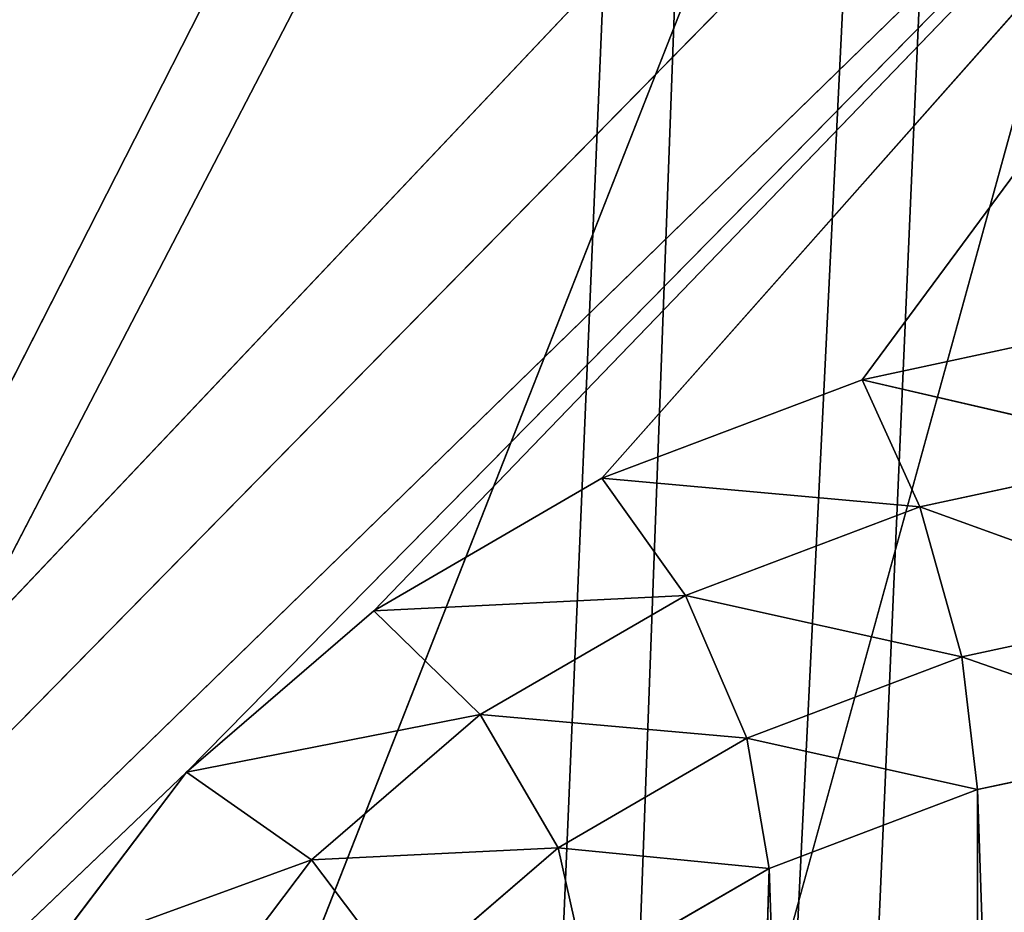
# Model space of a CAD drawing. Extents: x 202 to 257, y 0 to 134.
# Tile 341 of 491: x 219.06 to 220.7, y 95.57 to 97.05. Entities that reach past the tile are written whole.
import ezdxf

# ---------------------------------------------------------------- set-up
doc = ezdxf.new("R2010")
doc.units = 0
doc.header["$LTSCALE"] = 25.4
doc.layers.get('0').update_dxf_attribs({"color": 13, "linetype": 'CONTINUOUS'})

# ---------------------------------------------------------------- blocks, each defined once
blk = doc.blocks.new('MONO-I-KINKIET-7808-7840_S')
at = {"color": 7}
for p, q in [((36.5087, 46.7056, 112.4972), (39.7896, 121.7859, 39.2745)), ((36.5087, 46.7056, 112.4972), (39.7896, 121.7859, 39.2745)), ((39.7896, 121.7859, 39.2745), (37.0087, 46.7292, 112.7102)), ((39.7896, 121.7859, 39.2745), (37.0087, 46.7292, 112.7102)), ((40.1812, 120.7431, 38.2317), (36.5087, 45.5941, 111.3856)), ((40.1812, 120.7431, 38.2317), (36.5087, 45.5941, 111.3856)), ((40.1812, 120.7431, 38.2317), (37.0087, 45.6105, 111.5915)), ((40.1812, 120.7431, 38.2317), (37.0087, 45.6105, 111.5915)), ((35.5087, 55.6185, 121.5995), (41.9443, 79.0116, 144.9926)), ((35.5087, 55.6185, 121.5995), (41.9443, 79.0116, 144.9926)), ((44.2451, 77.8399, 143.8209), (35.5087, 55.6185, 121.5995)), ((44.2451, 77.8399, 143.8209), (35.5087, 55.6185, 121.5995)), ((46.3435, 76.4916, 142.4726), (35.5087, 55.6185, 121.5995)), ((46.3435, 76.4916, 142.4726), (35.5087, 55.6185, 121.5995)), ((46.3435, 76.4916, 142.4726), (35.7, 55.5916, 121.5726)), ((46.3435, 76.4916, 142.4726), (35.7, 55.5916, 121.5726)), ((37.6729, 72.579, 113.387), (37.3698, 62.1501, 123.4642)), ((37.6729, 72.579, 113.387), (37.3698, 62.1501, 123.4642)), ((37.024, 72.2724, 113.0804), (37.024, 62.0194, 123.3335)), ((37.024, 72.2724, 113.0804), (37.024, 62.0194, 123.3335)), ((37.024, 72.2724, 113.0804), (37.3698, 62.1501, 123.4642)), ((37.024, 72.2724, 113.0804), (37.3698, 62.1501, 123.4642)), ((36.6781, 72.1962, 113.0042), (37.024, 62.0194, 123.3335)), ((36.6781, 72.1962, 113.0042), (37.024, 62.0194, 123.3335)), ((35.7587, 59.3699, 121.3911), (44.1087, 67.4979, 129.5191)), ((35.7587, 59.3699, 121.3911), (44.1087, 67.4979, 129.5191)), ((35.9417, 59.1869, 121.2081), (44.1087, 67.4979, 129.5191)), ((35.9417, 59.1869, 121.2081), (44.1087, 67.4979, 129.5191)), ((36.0087, 58.9369, 120.9581), (44.1087, 67.4979, 129.5191)), ((36.0087, 58.9369, 120.9581), (44.1087, 67.4979, 129.5191)), ((38.3373, 61.9903, 124.0115), (44.1087, 67.4979, 129.5191)), ((38.3373, 61.9903, 124.0115), (44.1087, 67.4979, 129.5191)), ((38.3374, 62.4109, 124.3374), (38.1295, 62.1359, 124.0623)), ((38.3374, 62.4109, 124.3374), (38.1295, 62.1359, 124.0623)), ((37.6729, 62.3259, 123.6401), (37.3698, 62.1501, 123.4642)), ((37.6729, 62.3259, 123.6401), (37.3698, 62.1501, 123.4642)), ((37.6729, 62.3259, 123.6401), (37.7202, 62.1157, 123.7833)), ((37.6729, 62.3259, 123.6401), (37.7202, 62.1157, 123.7833)), ((37.9773, 62.3372, 124.0048), (37.7202, 62.1157, 123.7833)), ((37.9773, 62.3372, 124.0048), (37.7202, 62.1157, 123.7833)), ((37.9773, 62.3372, 124.0048), (38.1295, 62.1359, 124.0623)), ((37.9773, 62.3372, 124.0048), (38.1295, 62.1359, 124.0623)), ((38.1295, 62.1359, 124.0623), (38.5684, 62.2959, 124.3171)), ((38.1295, 62.1359, 124.0623), (38.5684, 62.2959, 124.3171)), ((38.3373, 61.9903, 124.0115), (38.5684, 62.2959, 124.3171)), ((38.3373, 61.9903, 124.0115), (38.5684, 62.2959, 124.3171)), ((37.3698, 62.1501, 123.4642), (37.024, 62.0194, 123.3335)), ((37.3698, 62.1501, 123.4642), (37.024, 62.0194, 123.3335)), ((37.3698, 62.1501, 123.4642), (37.407, 61.9339, 123.6016)), ((37.3698, 62.1501, 123.4642), (37.407, 61.9339, 123.6016)), ((37.3698, 62.1501, 123.4642), (37.7202, 62.1157, 123.7833)), ((37.3698, 62.1501, 123.4642), (37.7202, 62.1157, 123.7833)), ((37.7202, 62.1157, 123.7833), (38.1295, 62.1359, 124.0623)), ((37.7202, 62.1157, 123.7833), (38.1295, 62.1359, 124.0623)), ((38.1295, 62.1359, 124.0623), (37.8496, 61.8948, 123.8212)), ((38.1295, 62.1359, 124.0623), (37.8496, 61.8948, 123.8212)), ((38.1295, 62.1359, 124.0623), (38.3373, 61.9903, 124.0115)), ((38.1295, 62.1359, 124.0623), (38.3373, 61.9903, 124.0115)), ((37.7202, 62.1157, 123.7833), (37.407, 61.9339, 123.6016)), ((37.7202, 62.1157, 123.7833), (37.407, 61.9339, 123.6016)), ((37.7202, 62.1157, 123.7833), (37.8496, 61.8948, 123.8212)), ((37.7202, 62.1157, 123.7833), (37.8496, 61.8948, 123.8212)), ((37.024, 62.0194, 123.3335), (36.6488, 61.9389, 123.253)), ((37.024, 62.0194, 123.3335), (36.6488, 61.9389, 123.253)), ((37.024, 62.0194, 123.3335), (37.0497, 61.7988, 123.4665)), ((37.024, 62.0194, 123.3335), (37.0497, 61.7988, 123.4665)), ((37.024, 62.0194, 123.3335), (37.407, 61.9339, 123.6016)), ((37.024, 62.0194, 123.3335), (37.407, 61.9339, 123.6016)), ((38.3373, 61.9903, 124.0115), (35.7587, 59.3699, 121.3911)), ((38.3373, 61.9903, 124.0115), (35.7587, 59.3699, 121.3911)), ((37.8496, 61.8948, 123.8212), (38.3373, 61.9903, 124.0115)), ((37.8496, 61.8948, 123.8212), (38.3373, 61.9903, 124.0115)), ((38.0264, 61.7224, 123.7436), (38.3373, 61.9903, 124.0115)), ((38.0264, 61.7224, 123.7436), (38.3373, 61.9903, 124.0115)), ((36.6488, 61.9389, 123.253), (37.0497, 61.7988, 123.4665)), ((36.6488, 61.9389, 123.253), (37.0497, 61.7988, 123.4665)), ((37.407, 61.9339, 123.6016), (37.0497, 61.7988, 123.4665)), ((37.407, 61.9339, 123.6016), (37.0497, 61.7988, 123.4665)), ((37.407, 61.9339, 123.6016), (37.5087, 61.6969, 123.6234)), ((37.407, 61.9339, 123.6016), (37.5087, 61.6969, 123.6234)), ((37.407, 61.9339, 123.6016), (37.8496, 61.8948, 123.8212)), ((37.407, 61.9339, 123.6016), (37.8496, 61.8948, 123.8212)), ((37.8496, 61.8948, 123.8212), (37.5087, 61.6969, 123.6234)), ((37.8496, 61.8948, 123.8212), (37.5087, 61.6969, 123.6234)), ((37.8496, 61.8948, 123.8212), (38.0264, 61.7224, 123.7436)), ((37.8496, 61.8948, 123.8212), (38.0264, 61.7224, 123.7436)), ((37.0497, 61.7988, 123.4665), (36.6619, 61.7157, 123.3833)), ((37.0497, 61.7988, 123.4665), (36.6619, 61.7157, 123.3833)), ((37.0497, 61.7988, 123.4665), (37.1197, 61.5499, 123.4764)), ((37.0497, 61.7988, 123.4665), (37.1197, 61.5499, 123.4764)), ((37.0497, 61.7988, 123.4665), (37.5087, 61.6969, 123.6234)), ((37.0497, 61.7988, 123.4665), (37.5087, 61.6969, 123.6234)), ((38.0264, 61.7224, 123.7436), (35.7587, 59.3699, 121.3911)), ((38.0264, 61.7224, 123.7436), (35.7587, 59.3699, 121.3911)), ((37.5087, 61.6969, 123.6234), (38.0264, 61.7224, 123.7436)), ((37.5087, 61.6969, 123.6234), (38.0264, 61.7224, 123.7436)), ((37.6476, 61.5025, 123.5238), (38.0264, 61.7224, 123.7436)), ((37.6476, 61.5025, 123.5238), (38.0264, 61.7224, 123.7436)), ((36.6619, 61.7157, 123.3833), (37.1197, 61.5499, 123.4764)), ((36.6619, 61.7157, 123.3833), (37.1197, 61.5499, 123.4764)), ((37.5087, 61.6969, 123.6234), (37.1197, 61.5499, 123.4764)), ((37.5087, 61.6969, 123.6234), (37.1197, 61.5499, 123.4764)), ((37.5087, 61.6969, 123.6234), (37.6476, 61.5025, 123.5238)), ((37.5087, 61.6969, 123.6234), (37.6476, 61.5025, 123.5238)), ((37.1197, 61.5499, 123.4764), (36.6976, 61.4593, 123.3858)), ((37.1197, 61.5499, 123.4764), (36.6976, 61.4593, 123.3858)), ((37.1197, 61.5499, 123.4764), (37.2154, 61.3392, 123.3604)), ((37.1197, 61.5499, 123.4764), (37.2154, 61.3392, 123.3604)), ((37.1197, 61.5499, 123.4764), (37.6476, 61.5025, 123.5238)), ((37.1197, 61.5499, 123.4764), (37.6476, 61.5025, 123.5238)), ((37.6476, 61.5025, 123.5238), (35.7587, 59.3699, 121.3911)), ((37.6476, 61.5025, 123.5238), (35.7587, 59.3699, 121.3911)), ((37.2154, 61.3392, 123.3604), (37.6476, 61.5025, 123.5238)), ((37.2154, 61.3392, 123.3604), (37.6476, 61.5025, 123.5238)), ((36.6976, 61.4593, 123.3858), (37.2154, 61.3392, 123.3604)), ((36.6976, 61.4593, 123.3858), (37.2154, 61.3392, 123.3604)), ((35.7587, 59.3699, 121.3911), (37.2154, 61.3392, 123.3604)), ((35.7587, 59.3699, 121.3911), (37.2154, 61.3392, 123.3604)), ((36.7464, 61.2386, 123.2598), (37.2154, 61.3392, 123.3604)), ((36.7464, 61.2386, 123.2598), (37.2154, 61.3392, 123.3604))]:
    blk.add_line(p, q, dxfattribs=at)
mesh = blk.add_polyface(dxfattribs=at)
corners = [(39.7896, 121.7859, 39.2745), (36.1723, 46.8553, 112.1973), (36.5087, 46.7056, 112.4972)]
mesh.append_faces([[corners[k] for k in face] for face in [(0, 1, 2)]], dxfattribs={"color": 7})
mesh = blk.add_polyface(dxfattribs=at)
corners = [(39.7896, 121.7859, 39.2745), (36.1723, 120.782, 38.2706), (36.1723, 46.8553, 112.1973)]
mesh.append_faces([[corners[k] for k in face] for face in [(0, 1, 2)]], dxfattribs={"color": 7})
mesh = blk.add_polyface(dxfattribs=at)
corners = [(39.7896, 121.7859, 39.2745), (36.5087, 46.7056, 112.4972), (37.0087, 46.7292, 112.7102)]
mesh.append_faces([[corners[k] for k in face] for face in [(0, 1, 2)]], dxfattribs={"color": 7})
mesh = blk.add_polyface(dxfattribs=at)
corners = [(39.7896, 121.7859, 39.2745), (37.0087, 46.7292, 112.7102), (39.7896, 47.5397, 113.5207)]
mesh.append_faces([[corners[k] for k in face] for face in [(0, 1, 2)]], dxfattribs={"color": 7})
mesh = blk.add_polyface(dxfattribs=at)
corners = [(40.1812, 120.7431, 38.2317), (36.5087, 45.5941, 111.3856), (36.4314, 119.729, 37.2176)]
mesh.append_faces([[corners[k] for k in face] for face in [(0, 1, 2)]], dxfattribs={"color": 7})
mesh = blk.add_polyface(dxfattribs=at)
corners = [(40.1812, 120.7431, 38.2317), (37.0087, 45.6105, 111.5915), (36.5087, 45.5941, 111.3856)]
mesh.append_faces([[corners[k] for k in face] for face in [(0, 1, 2)]], dxfattribs={"color": 7})
mesh = blk.add_polyface(dxfattribs=at)
corners = [(40.1812, 46.4969, 112.4779), (37.0087, 45.6105, 111.5915), (40.1812, 120.7431, 38.2317)]
mesh.append_faces([[corners[k] for k in face] for face in [(0, 1, 2)]], dxfattribs={"color": 7})
mesh = blk.add_polyface(dxfattribs=at)
corners = [(41.9443, 79.0116, 144.9926), (39.4706, 79.9914, 145.9724), (35.5087, 55.6185, 121.5995)]
mesh.append_faces([[corners[k] for k in face] for face in [(0, 1, 2)]], dxfattribs={"color": 7})
mesh = blk.add_polyface(dxfattribs=at)
corners = [(39.4706, 79.9914, 145.9724), (36.9106, 72.0325, 138.0135), (35.5087, 55.6185, 121.5995)]
mesh.append_faces([[corners[k] for k in face] for face in [(0, 1, 2)]], dxfattribs={"color": 7})
mesh = blk.add_polyface(dxfattribs=at)
corners = [(41.9443, 79.0116, 144.9926), (35.5087, 55.6185, 121.5995), (44.2451, 77.8399, 143.8209)]
mesh.append_faces([[corners[k] for k in face] for face in [(0, 1, 2)]], dxfattribs={"color": 7})
mesh = blk.add_polyface(dxfattribs=at)
corners = [(46.3435, 76.4916, 142.4726), (44.2451, 77.8399, 143.8209), (35.5087, 55.6185, 121.5995)]
mesh.append_faces([[corners[k] for k in face] for face in [(0, 1, 2)]], dxfattribs={"color": 7})
mesh = blk.add_polyface(dxfattribs=at)
corners = [(46.3435, 76.4916, 142.4726), (35.5087, 55.6185, 121.5995), (35.7, 55.5916, 121.5726)]
mesh.append_faces([[corners[k] for k in face] for face in [(0, 1, 2)]], dxfattribs={"color": 7})
mesh = blk.add_polyface(dxfattribs=at)
corners = [(46.3435, 76.4916, 142.4726), (35.7, 55.5916, 121.5726), (48.2126, 74.9839, 140.9649)]
mesh.append_faces([[corners[k] for k in face] for face in [(0, 1, 2)]], dxfattribs={"color": 7})
mesh = blk.add_polyface(dxfattribs=at)
corners = [(49.8281, 73.3363, 139.3173), (48.2126, 74.9839, 140.9649), (35.7, 55.5916, 121.5726)]
mesh.append_faces([[corners[k] for k in face] for face in [(0, 1, 2)]], dxfattribs={"color": 7})
mesh = blk.add_polyface(dxfattribs=at)
corners = [(49.8281, 73.3363, 139.3173), (35.7, 55.5916, 121.5726), (51.1695, 71.5699, 137.5509)]
mesh.append_faces([[corners[k] for k in face] for face in [(0, 1, 2)]], dxfattribs={"color": 7})
mesh = blk.add_polyface(dxfattribs=at)
corners = [(37.6729, 72.579, 113.387), (37.3698, 62.1501, 123.4642), (37.024, 72.2724, 113.0804)]
mesh.append_faces([[corners[k] for k in face] for face in [(0, 1, 2)]], dxfattribs={"color": 7})
mesh = blk.add_polyface(dxfattribs=at)
corners = [(37.6729, 72.579, 113.387), (37.6729, 62.3259, 123.6401), (37.3698, 62.1501, 123.4642)]
mesh.append_faces([[corners[k] for k in face] for face in [(0, 1, 2)]], dxfattribs={"color": 7})
mesh = blk.add_polyface(dxfattribs=at)
corners = [(37.024, 62.0194, 123.3335), (36.6781, 72.1962, 113.0042), (37.024, 72.2724, 113.0804)]
mesh.append_faces([[corners[k] for k in face] for face in [(0, 1, 2)]], dxfattribs={"color": 7})
mesh = blk.add_polyface(dxfattribs=at)
corners = [(37.3698, 62.1501, 123.4642), (37.024, 62.0194, 123.3335), (37.024, 72.2724, 113.0804)]
mesh.append_faces([[corners[k] for k in face] for face in [(0, 1, 2)]], dxfattribs={"color": 7})
mesh = blk.add_polyface(dxfattribs=at)
corners = [(37.024, 62.0194, 123.3335), (36.6488, 61.9389, 123.253), (36.6781, 72.1962, 113.0042)]
mesh.append_faces([[corners[k] for k in face] for face in [(0, 1, 2)]], dxfattribs={"color": 7})
mesh = blk.add_polyface(dxfattribs=at)
corners = [(52.2193, 69.7075, 135.6885), (51.1695, 71.5699, 137.5509), (35.7, 55.5916, 121.5726)]
mesh.append_faces([[corners[k] for k in face] for face in [(0, 1, 2)]], dxfattribs={"color": 7})
mesh = blk.add_polyface(dxfattribs=at)
corners = [(52.2193, 69.7075, 135.6885), (35.7, 55.5916, 121.5726), (52.9642, 67.773, 133.754)]
mesh.append_faces([[corners[k] for k in face] for face in [(0, 1, 2)]], dxfattribs={"color": 7})
mesh = blk.add_polyface(dxfattribs=at)
corners = [(52.9642, 67.773, 133.754), (35.7, 55.5916, 121.5726), (35.8622, 55.5149, 121.4959)]
mesh.append_faces([[corners[k] for k in face] for face in [(0, 1, 2)]], dxfattribs={"color": 7})
mesh = blk.add_polyface(dxfattribs=at)
corners = [(53.3945, 65.7913, 131.7723), (52.9642, 67.773, 133.754), (35.8622, 55.5149, 121.4959)]
mesh.append_faces([[corners[k] for k in face] for face in [(0, 1, 2)]], dxfattribs={"color": 7})
mesh = blk.add_polyface(dxfattribs=at)
corners = [(44.1087, 67.4979, 129.5191), (35.9417, 59.1869, 121.2081), (35.7587, 59.3699, 121.3911)]
mesh.append_faces([[corners[k] for k in face] for face in [(0, 1, 2)]], dxfattribs={"color": 7})
mesh = blk.add_polyface(dxfattribs=at)
corners = [(44.1087, 67.4979, 129.5191), (35.7587, 59.3699, 121.3911), (38.3373, 61.9903, 124.0115)]
mesh.append_faces([[corners[k] for k in face] for face in [(0, 1, 2)]], dxfattribs={"color": 7})
mesh = blk.add_polyface(dxfattribs=at)
corners = [(44.1087, 67.4979, 129.5191), (36.0087, 58.9369, 120.9581), (35.9417, 59.1869, 121.2081)]
mesh.append_faces([[corners[k] for k in face] for face in [(0, 1, 2)]], dxfattribs={"color": 7})
mesh = blk.add_polyface(dxfattribs=at)
corners = [(44.1087, 67.4979, 129.5191), (44.1087, 57.8922, 119.9134), (36.0087, 58.9369, 120.9581)]
mesh.append_faces([[corners[k] for k in face] for face in [(0, 1, 2)]], dxfattribs={"color": 7})
mesh = blk.add_polyface(dxfattribs=at)
corners = [(44.1087, 67.4979, 129.5191), (38.3373, 61.9903, 124.0115), (38.5684, 62.2959, 124.3171)]
mesh.append_faces([[corners[k] for k in face] for face in [(0, 1, 2)]], dxfattribs={"color": 7})
mesh = blk.add_polyface(dxfattribs=at)
corners = [(53.3945, 65.7913, 131.7723), (35.8622, 55.5149, 121.4959), (53.5047, 63.7879, 129.7689)]
mesh.append_faces([[corners[k] for k in face] for face in [(0, 1, 2)]], dxfattribs={"color": 7})
mesh = blk.add_polyface(dxfattribs=at)
corners = [(53.5047, 63.7879, 129.7689), (35.8622, 55.5149, 121.4959), (53.2933, 61.7886, 127.7696)]
mesh.append_faces([[corners[k] for k in face] for face in [(0, 1, 2)]], dxfattribs={"color": 7})
mesh = blk.add_polyface(dxfattribs=at)
corners = [(38.3374, 62.4109, 124.3374), (38.1295, 62.1359, 124.0623), (37.9773, 62.3372, 124.0048)]
mesh.append_faces([[corners[k] for k in face] for face in [(0, 1, 2)]], dxfattribs={"color": 7})
mesh = blk.add_polyface(dxfattribs=at)
corners = [(38.5684, 62.2959, 124.3171), (38.1295, 62.1359, 124.0623), (38.3374, 62.4109, 124.3374)]
mesh.append_faces([[corners[k] for k in face] for face in [(0, 1, 2)]], dxfattribs={"color": 7})
mesh = blk.add_polyface(dxfattribs=at)
corners = [(37.7202, 62.1157, 123.7833), (37.3698, 62.1501, 123.4642), (37.6729, 62.3259, 123.6401)]
mesh.append_faces([[corners[k] for k in face] for face in [(0, 1, 2)]], dxfattribs={"color": 7})
mesh = blk.add_polyface(dxfattribs=at)
corners = [(37.9773, 62.3372, 124.0048), (37.7202, 62.1157, 123.7833), (37.6729, 62.3259, 123.6401)]
mesh.append_faces([[corners[k] for k in face] for face in [(0, 1, 2)]], dxfattribs={"color": 7})
mesh = blk.add_polyface(dxfattribs=at)
corners = [(38.1295, 62.1359, 124.0623), (37.7202, 62.1157, 123.7833), (37.9773, 62.3372, 124.0048)]
mesh.append_faces([[corners[k] for k in face] for face in [(0, 1, 2)]], dxfattribs={"color": 7})
mesh = blk.add_polyface(dxfattribs=at)
corners = [(38.5684, 62.2959, 124.3171), (38.3373, 61.9903, 124.0115), (38.1295, 62.1359, 124.0623)]
mesh.append_faces([[corners[k] for k in face] for face in [(0, 1, 2)]], dxfattribs={"color": 7})
mesh = blk.add_polyface(dxfattribs=at)
corners = [(37.407, 61.9339, 123.6016), (37.024, 62.0194, 123.3335), (37.3698, 62.1501, 123.4642)]
mesh.append_faces([[corners[k] for k in face] for face in [(0, 1, 2)]], dxfattribs={"color": 7})
mesh = blk.add_polyface(dxfattribs=at)
corners = [(37.7202, 62.1157, 123.7833), (37.407, 61.9339, 123.6016), (37.3698, 62.1501, 123.4642)]
mesh.append_faces([[corners[k] for k in face] for face in [(0, 1, 2)]], dxfattribs={"color": 7})
mesh = blk.add_polyface(dxfattribs=at)
corners = [(38.1295, 62.1359, 124.0623), (37.8496, 61.8948, 123.8212), (37.7202, 62.1157, 123.7833)]
mesh.append_faces([[corners[k] for k in face] for face in [(0, 1, 2)]], dxfattribs={"color": 7})
mesh = blk.add_polyface(dxfattribs=at)
corners = [(38.3373, 61.9903, 124.0115), (37.8496, 61.8948, 123.8212), (38.1295, 62.1359, 124.0623)]
mesh.append_faces([[corners[k] for k in face] for face in [(0, 1, 2)]], dxfattribs={"color": 7})
mesh = blk.add_polyface(dxfattribs=at)
corners = [(37.8496, 61.8948, 123.8212), (37.407, 61.9339, 123.6016), (37.7202, 62.1157, 123.7833)]
mesh.append_faces([[corners[k] for k in face] for face in [(0, 1, 2)]], dxfattribs={"color": 7})
mesh = blk.add_polyface(dxfattribs=at)
corners = [(37.0497, 61.7988, 123.4665), (36.6488, 61.9389, 123.253), (37.024, 62.0194, 123.3335)]
mesh.append_faces([[corners[k] for k in face] for face in [(0, 1, 2)]], dxfattribs={"color": 7})
mesh = blk.add_polyface(dxfattribs=at)
corners = [(37.407, 61.9339, 123.6016), (37.0497, 61.7988, 123.4665), (37.024, 62.0194, 123.3335)]
mesh.append_faces([[corners[k] for k in face] for face in [(0, 1, 2)]], dxfattribs={"color": 7})
mesh = blk.add_polyface(dxfattribs=at)
corners = [(38.3373, 61.9903, 124.0115), (35.7587, 59.3699, 121.3911), (38.0264, 61.7224, 123.7436)]
mesh.append_faces([[corners[k] for k in face] for face in [(0, 1, 2)]], dxfattribs={"color": 7})
mesh = blk.add_polyface(dxfattribs=at)
corners = [(38.3373, 61.9903, 124.0115), (38.0264, 61.7224, 123.7436), (37.8496, 61.8948, 123.8212)]
mesh.append_faces([[corners[k] for k in face] for face in [(0, 1, 2)]], dxfattribs={"color": 7})
mesh = blk.add_polyface(dxfattribs=at)
corners = [(37.0497, 61.7988, 123.4665), (36.6619, 61.7157, 123.3833), (36.6488, 61.9389, 123.253)]
mesh.append_faces([[corners[k] for k in face] for face in [(0, 1, 2)]], dxfattribs={"color": 7})
mesh = blk.add_polyface(dxfattribs=at)
corners = [(37.5087, 61.6969, 123.6234), (37.0497, 61.7988, 123.4665), (37.407, 61.9339, 123.6016)]
mesh.append_faces([[corners[k] for k in face] for face in [(0, 1, 2)]], dxfattribs={"color": 7})
mesh = blk.add_polyface(dxfattribs=at)
corners = [(37.8496, 61.8948, 123.8212), (37.5087, 61.6969, 123.6234), (37.407, 61.9339, 123.6016)]
mesh.append_faces([[corners[k] for k in face] for face in [(0, 1, 2)]], dxfattribs={"color": 7})
mesh = blk.add_polyface(dxfattribs=at)
corners = [(38.0264, 61.7224, 123.7436), (37.5087, 61.6969, 123.6234), (37.8496, 61.8948, 123.8212)]
mesh.append_faces([[corners[k] for k in face] for face in [(0, 1, 2)]], dxfattribs={"color": 7})
mesh = blk.add_polyface(dxfattribs=at)
corners = [(37.1197, 61.5499, 123.4764), (36.6619, 61.7157, 123.3833), (37.0497, 61.7988, 123.4665)]
mesh.append_faces([[corners[k] for k in face] for face in [(0, 1, 2)]], dxfattribs={"color": 7})
mesh = blk.add_polyface(dxfattribs=at)
corners = [(37.5087, 61.6969, 123.6234), (37.1197, 61.5499, 123.4764), (37.0497, 61.7988, 123.4665)]
mesh.append_faces([[corners[k] for k in face] for face in [(0, 1, 2)]], dxfattribs={"color": 7})
mesh = blk.add_polyface(dxfattribs=at)
corners = [(53.2933, 61.7886, 127.7696), (35.8622, 55.5149, 121.4959), (52.7632, 59.819, 125.8)]
mesh.append_faces([[corners[k] for k in face] for face in [(0, 1, 2)]], dxfattribs={"color": 7})
mesh = blk.add_polyface(dxfattribs=at)
corners = [(38.0264, 61.7224, 123.7436), (35.7587, 59.3699, 121.3911), (37.6476, 61.5025, 123.5238)]
mesh.append_faces([[corners[k] for k in face] for face in [(0, 1, 2)]], dxfattribs={"color": 7})
mesh = blk.add_polyface(dxfattribs=at)
corners = [(38.0264, 61.7224, 123.7436), (37.6476, 61.5025, 123.5238), (37.5087, 61.6969, 123.6234)]
mesh.append_faces([[corners[k] for k in face] for face in [(0, 1, 2)]], dxfattribs={"color": 7})
mesh = blk.add_polyface(dxfattribs=at)
corners = [(37.1197, 61.5499, 123.4764), (36.6976, 61.4593, 123.3858), (36.6619, 61.7157, 123.3833)]
mesh.append_faces([[corners[k] for k in face] for face in [(0, 1, 2)]], dxfattribs={"color": 7})
mesh = blk.add_polyface(dxfattribs=at)
corners = [(37.6476, 61.5025, 123.5238), (37.1197, 61.5499, 123.4764), (37.5087, 61.6969, 123.6234)]
mesh.append_faces([[corners[k] for k in face] for face in [(0, 1, 2)]], dxfattribs={"color": 7})
mesh = blk.add_polyface(dxfattribs=at)
corners = [(37.2154, 61.3392, 123.3604), (36.6976, 61.4593, 123.3858), (37.1197, 61.5499, 123.4764)]
mesh.append_faces([[corners[k] for k in face] for face in [(0, 1, 2)]], dxfattribs={"color": 7})
mesh = blk.add_polyface(dxfattribs=at)
corners = [(37.6476, 61.5025, 123.5238), (37.2154, 61.3392, 123.3604), (37.1197, 61.5499, 123.4764)]
mesh.append_faces([[corners[k] for k in face] for face in [(0, 1, 2)]], dxfattribs={"color": 7})
mesh = blk.add_polyface(dxfattribs=at)
corners = [(37.6476, 61.5025, 123.5238), (35.7587, 59.3699, 121.3911), (37.2154, 61.3392, 123.3604)]
mesh.append_faces([[corners[k] for k in face] for face in [(0, 1, 2)]], dxfattribs={"color": 7})
mesh = blk.add_polyface(dxfattribs=at)
corners = [(37.2154, 61.3392, 123.3604), (36.7464, 61.2386, 123.2598), (36.6976, 61.4593, 123.3858)]
mesh.append_faces([[corners[k] for k in face] for face in [(0, 1, 2)]], dxfattribs={"color": 7})
mesh = blk.add_polyface(dxfattribs=at)
corners = [(37.2154, 61.3392, 123.3604), (35.7587, 59.3699, 121.3911), (36.7464, 61.2386, 123.2598)]
mesh.append_faces([[corners[k] for k in face] for face in [(0, 1, 2)]], dxfattribs={"color": 7})

msp = doc.modelspace()

# ---------------------------------------------------------------- block references
at = {"color": 0, "rotation": 180}
msp.add_blockref('MONO-I-KINKIET-7808-7840_S', (257.6789, 157.7954, -1.2506), dxfattribs=at)

doc.saveas('drawing.dxf')
